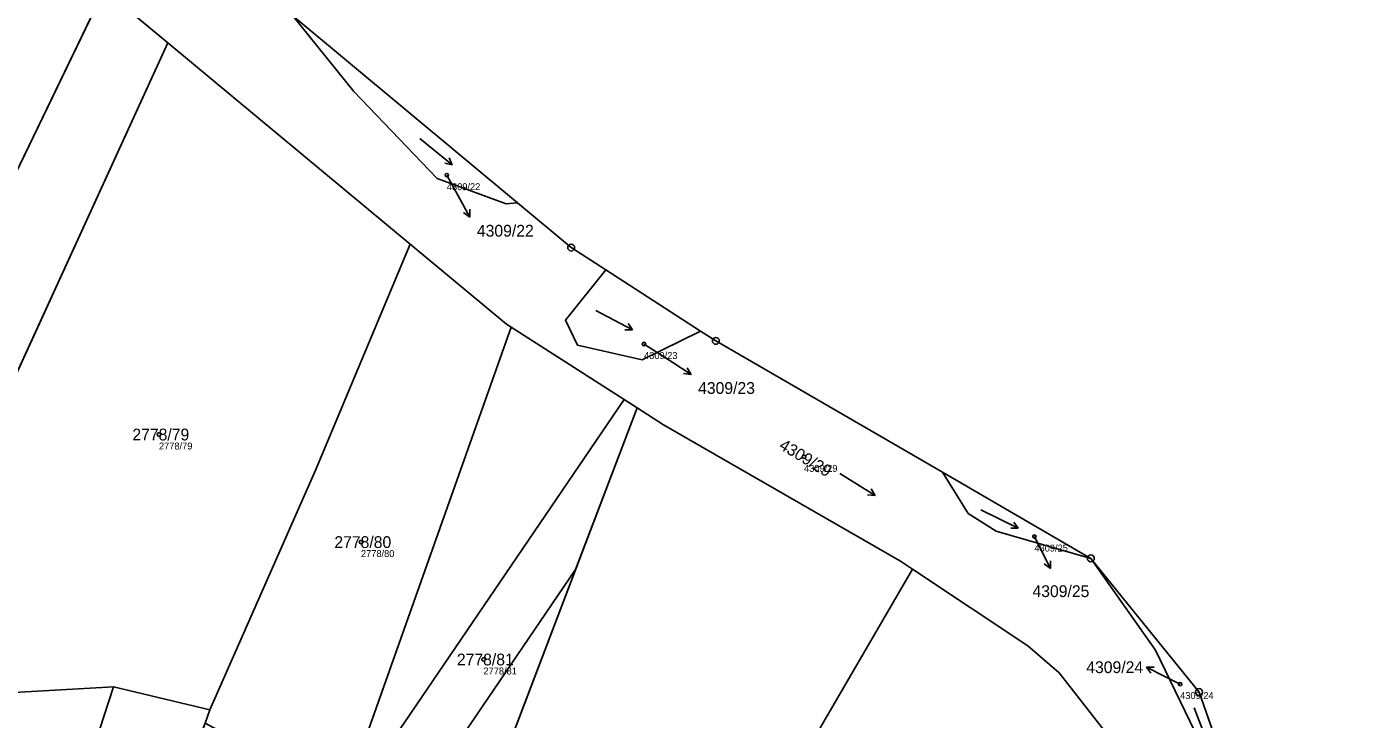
# Model space of a CAD drawing. Extents: x -739214 to -733252, y -1147612 to -1142842.
# Drawn here: x -737691.6 to -737498.6, y -1143975.8 to -1143875.8 of the extents above; entities that cross this region are included whole.
import ezdxf

# ---------------------------------------------------------------- set-up
doc = ezdxf.new("R2010")
doc.units = 0
for name, color, linetype in [('Definiční body', 7, 'Continuous'), ('Hranice parcel', 7, 'Continuous'), ('Parcelní čísla', 7, 'Continuous'), ('Polygon ku', 7, 'Continuous'), ('Polygon parcely', 7, 'Continuous'), ('Pop  PČ popisy', 7, 'Continuous'), ('Věcná břemena k části', 7, 'Continuous'), ('Značky bodu BP', 7, 'Continuous'), ('Značky kultur', 7, 'Continuous')]:
    doc.layers.add(name, color=color, linetype=linetype)

msp = doc.modelspace()

# ---------------------------------------------------------------- linework, layer by layer
at = {"layer": 'Definiční body'}
for centre in [(-737630.88, -1143897.23), (-737602.39, -1143921.62), (-737672.47, -1143934.69), (-737579.28, -1143937.92), (-737545.99, -1143949.43), (-737643.29, -1143950.23), (-737625.59, -1143967.19), (-737524.94, -1143970.74)]:
    msp.add_circle(centre, 0.25, dxfattribs=at)
at = {"layer": 'Hranice parcel'}
for p, q in [((-737680.39, -1143870.45), (-737722.24, -1143957.09)), ((-737671.2, -1143878.09), (-737680.39, -1143870.45)), ((-737620.68, -1143901.22), (-737653.13, -1143874.19)), ((-737711.46, -1143966.05), (-737671.2, -1143878.09)), ((-737636.18, -1143907.19), (-737671.2, -1143878.09)), ((-737594.23, -1143919.74), (-737607.91, -1143910.91)), ((-737645.71, -1143987.25), (-737621.58, -1143919.19)), ((-737603.37, -1143930.85), (-737621.58, -1143919.19)), ((-737627.85, -1143995.07), (-737603.37, -1143930.85)), ((-737537.84, -1143952.58), (-737559.28, -1143940.15)), ((-737695.11, -1143972.07), (-737679.03, -1143971.13)), ((-737679.03, -1143971.13), (-737665.1, -1143974.47)), ((-737665.1, -1143974.47), (-737665.81, -1143976.37))]:
    msp.add_line(p, q, dxfattribs=at)
for points in [[(-737653.13, -1143874.19), (-737644.33, -1143885.14), (-737632.28, -1143897.72), (-737622.33, -1143901.38), (-737620.68, -1143901.22)], [(-737607.91, -1143910.91), (-737612.92, -1143907.68), (-737620.68, -1143901.22)], [(-737665.1, -1143974.47), (-737649.8, -1143939.75), (-737636.18, -1143907.19)], [(-737621.58, -1143919.19), (-737622.28, -1143918.74), (-737636.18, -1143907.19)], [(-737607.91, -1143910.91), (-737613.74, -1143918.16), (-737611.98, -1143921.8), (-737602.65, -1143923.9), (-737594.23, -1143919.74)], [(-737559.28, -1143940.15), (-737592.02, -1143921.16), (-737594.23, -1143919.74)], [(-737563.6, -1143954.12), (-737565.32, -1143952.98), (-737599.58, -1143933.27), (-737603.37, -1143930.85)], [(-737559.28, -1143940.15), (-737555.56, -1143946.08), (-737551.5, -1143948.63), (-737537.84, -1143952.58)], [(-737514.25, -1143994.6), (-737522.21, -1143971.89), (-737537.84, -1143952.58)], [(-737537.84, -1143952.58), (-737528.49, -1143965.83), (-737516.4, -1143990.85), (-737513.85, -1143999.2)], [(-737592.13, -1144004.31), (-737580.76, -1143983.59), (-737563.6, -1143954.12)], [(-737533.85, -1143980.72), (-737534.99, -1143978.61), (-737542.43, -1143969.1), (-737546.95, -1143965.2), (-737563.6, -1143954.12)], [(-737722.45, -1144100.88), (-737702.88, -1144044.25), (-737679.03, -1143971.13)]]:
    msp.add_lwpolyline(points, dxfattribs=at)
at = {"layer": 'Polygon ku'}
msp.add_lwpolyline([(-737491.23, -1144264.59), (-737500.02, -1144259.67), (-737501.64, -1144257.76), (-737507.17, -1144251.28), (-737512.31, -1144240.97), (-737513.36, -1144230.69), (-737513.19, -1144222.71), (-737511.26, -1144132.52), (-737511.2, -1144129.76), (-737510.18, -1144082.22), (-737510.28, -1144069.51), (-737510.52, -1144037.24), (-737513.85, -1143999.2), (-737514.25, -1143994.6), (-737522.21, -1143971.89), (-737537.84, -1143952.58), (-737559.28, -1143940.15), (-737592.02, -1143921.16), (-737594.23, -1143919.74), (-737607.91, -1143910.91), (-737612.92, -1143907.68), (-737620.68, -1143901.22), (-737653.13, -1143874.19)], dxfattribs=at)
at = {"layer": 'Polygon parcely'}
for points in [[(-737731.19, -1143947.35), (-737725.62, -1143952.53), (-737722.24, -1143957.09), (-737680.39, -1143870.45), (-737692.25, -1143860.59), (-737722.6, -1143926.45)], [(-737671.2, -1143878.09), (-737680.39, -1143870.45), (-737722.24, -1143957.09), (-737721.43, -1143958.8), (-737711.46, -1143966.05)], [(-737653.13, -1143874.19), (-737644.33, -1143885.14), (-737632.28, -1143897.72), (-737622.33, -1143901.38), (-737620.68, -1143901.22)], [(-737636.18, -1143907.19), (-737671.2, -1143878.09), (-737711.46, -1143966.05), (-737695.11, -1143972.07), (-737679.03, -1143971.13), (-737665.1, -1143974.47), (-737649.8, -1143939.75)], [(-737621.58, -1143919.19), (-737622.28, -1143918.74), (-737636.18, -1143907.19), (-737649.8, -1143939.75), (-737665.1, -1143974.47), (-737665.81, -1143976.37), (-737645.71, -1143987.25)], [(-737607.91, -1143910.91), (-737613.74, -1143918.16), (-737611.98, -1143921.8), (-737602.65, -1143923.9), (-737594.23, -1143919.74)], [(-737628.56, -1143994.6), (-737627.85, -1143995.07), (-737603.37, -1143930.85), (-737621.58, -1143919.19), (-737645.71, -1143987.25)], [(-737565.32, -1143952.98), (-737599.58, -1143933.27), (-737603.37, -1143930.85), (-737627.85, -1143995.07), (-737619.01, -1144003.24), (-737614.78, -1144011.7), (-737606.79, -1144019.41), (-737603.09, -1144027.73), (-737592.13, -1144004.31), (-737580.76, -1143983.59), (-737563.6, -1143954.12)], [(-737559.28, -1143940.15), (-737555.56, -1143946.08), (-737551.5, -1143948.63), (-737537.84, -1143952.58)], [(-737516.4, -1143990.85), (-737513.85, -1143999.2), (-737514.25, -1143994.6), (-737522.21, -1143971.89), (-737537.84, -1143952.58), (-737528.49, -1143965.83)], [(-737542.43, -1143969.1), (-737546.95, -1143965.2), (-737563.6, -1143954.12), (-737580.76, -1143983.59), (-737592.13, -1144004.31), (-737578.91, -1144015.35), (-737575.74, -1144037.64), (-737563.83, -1144022.34), (-737533.85, -1143980.72), (-737534.99, -1143978.61)], [(-737702.88, -1144044.25), (-737679.03, -1143971.13), (-737695.11, -1143972.07), (-737704.16, -1144004.85), (-737731.44, -1144093.11), (-737722.45, -1144100.88)], [(-737709.14, -1144095.6), (-737696.36, -1144062.61), (-737675.57, -1144001.73), (-737665.81, -1143976.37), (-737665.1, -1143974.47), (-737679.03, -1143971.13), (-737702.88, -1144044.25), (-737722.45, -1144100.88), (-737715.43, -1144109.92)]]:
    msp.add_lwpolyline(points, close=True, dxfattribs=at)
for points in [[(-737680.39, -1143870.45), (-737671.2, -1143878.09), (-737636.18, -1143907.19), (-737622.28, -1143918.74), (-737621.58, -1143919.19), (-737603.37, -1143930.85), (-737599.58, -1143933.27), (-737565.32, -1143952.98), (-737563.6, -1143954.12), (-737546.95, -1143965.2), (-737542.43, -1143969.1), (-737534.99, -1143978.61), (-737533.85, -1143980.72), (-737530.87, -1143986.21), (-737528.97, -1143994.91), (-737524.77, -1144029.78), (-737524.86, -1144076.08), (-737524.91, -1144099.37), (-737525.52, -1144127.38), (-737526.66, -1144179.23)], [(-737516.4, -1143990.85), (-737528.49, -1143965.83), (-737537.84, -1143952.58), (-737551.5, -1143948.63), (-737555.56, -1143946.08), (-737559.28, -1143940.15), (-737592.02, -1143921.16), (-737594.23, -1143919.74), (-737602.65, -1143923.9), (-737611.98, -1143921.8), (-737613.74, -1143918.16), (-737607.91, -1143910.91), (-737612.92, -1143907.68), (-737620.68, -1143901.22), (-737622.33, -1143901.38), (-737632.28, -1143897.72), (-737644.33, -1143885.14), (-737653.13, -1143874.19)]]:
    msp.add_lwpolyline(points, dxfattribs=at)
at = {"layer": 'Pop  PČ popisy'}
for p, q in [((-737630.88, -1143897.23), (-737628.99, -1143900.64)), ((-737628.99, -1143900.64), (-737627.54, -1143903.27)), ((-737627.54, -1143903.27), (-737628.46, -1143902.63)), ((-737627.54, -1143903.27), (-737627.58, -1143902.15)), ((-737602.39, -1143921.62), (-737598.1, -1143924.37)), ((-737598.1, -1143924.37), (-737595.58, -1143926)), ((-737595.58, -1143926), (-737596.7, -1143925.88)), ((-737595.58, -1143926), (-737596.15, -1143925.04)), ((-737545.99, -1143949.43), (-737545.02, -1143951.38)), ((-737545.02, -1143951.38), (-737543.66, -1143954.05)), ((-737543.66, -1143954.05), (-737544.56, -1143953.39)), ((-737543.66, -1143954.05), (-737543.67, -1143952.93)), ((-737527.14, -1143969.64), (-737529.81, -1143968.28)), ((-737529.81, -1143968.28), (-737528.69, -1143968.29)), ((-737529.81, -1143968.28), (-737529.15, -1143969.18)), ((-737524.94, -1143970.74), (-737527.14, -1143969.64))]:
    msp.add_line(p, q, dxfattribs=at)
at = {"layer": 'Věcná břemena k části'}
msp.add_lwpolyline([(-737636.8, -1143990.25), (-737612.27, -1143954.2), (-737603.37, -1143930.85), (-737605.24, -1143929.65), (-737643.44, -1143985.79), (-737644.69, -1143987.69), (-737637.22, -1143990.89)], close=True, dxfattribs=at)
at = {"layer": 'Značky bodu BP'}
for centre, radius in [((-737612.92, -1143907.68), 0.5), ((-737612.92, -1143907.68), 0.0303), ((-737592.02, -1143921.16), 0.5), ((-737592.02, -1143921.16), 0.0303), ((-737537.84, -1143952.58), 0.5), ((-737537.84, -1143952.58), 0.0303), ((-737522.21, -1143971.89), 0.5), ((-737522.21, -1143971.89), 0.0303)]:
    msp.add_circle(centre, radius, dxfattribs=at)
at = {"layer": 'Značky kultur'}
for p, q in [((-737634.77, -1143891.94), (-737630.11, -1143895.72)), ((-737630.11, -1143895.72), (-737631.19, -1143895.49)), ((-737630.11, -1143895.72), (-737630.55, -1143894.71)), ((-737609.36, -1143916.75), (-737604.06, -1143919.56)), ((-737604.06, -1143919.56), (-737604.69, -1143918.66)), ((-737604.06, -1143919.56), (-737605.16, -1143919.55)), ((-737574.08, -1143940.31), (-737569, -1143943.49)), ((-737569, -1143943.49), (-737570.09, -1143943.39)), ((-737569, -1143943.49), (-737569.56, -1143942.54)), ((-737553.71, -1143945.59), (-737548.32, -1143948.22)), ((-737548.32, -1143948.22), (-737548.98, -1143947.34)), ((-737548.32, -1143948.22), (-737549.42, -1143948.24)), ((-737522.89, -1143974.18), (-737520.74, -1143979.78))]:
    msp.add_line(p, q, dxfattribs=at)

# ---------------------------------------------------------------- texts
at = {"layer": 'Definiční body'}
for s, p in [('4309/22', (-737630.88, -1143899.39)), ('4309/23', (-737602.39, -1143923.78)), ('2778/79', (-737672.47, -1143936.85)), ('4309/29', (-737579.28, -1143940.08)), ('2778/80', (-737643.29, -1143952.39)), ('4309/25', (-737545.99, -1143951.59)), ('2778/81', (-737625.59, -1143969.35)), ('4309/24', (-737524.94, -1143972.9))]:
    msp.add_text(s, height=1, dxfattribs=at).set_placement(p)
at = {"layer": 'Parcelní čísla'}
for s, p in [('4309/22', (-737626.54, -1143906.1)), ('4309/23', (-737594.58, -1143928.82)), ('2778/79', (-737676.31, -1143935.54)), ('2778/80', (-737647.13, -1143951.08)), ('4309/25', (-737546.27, -1143958.17)), ('2778/81', (-737629.43, -1143968.04)), ('4309/24', (-737538.5, -1143969.15))]:
    msp.add_text(s, height=1.7, dxfattribs=at).set_placement(p)
msp.add_text('4309/29', height=1.7, rotation=329, dxfattribs=at).set_placement((-737583.01, -1143936.67))

doc.saveas('drawing.dxf')
